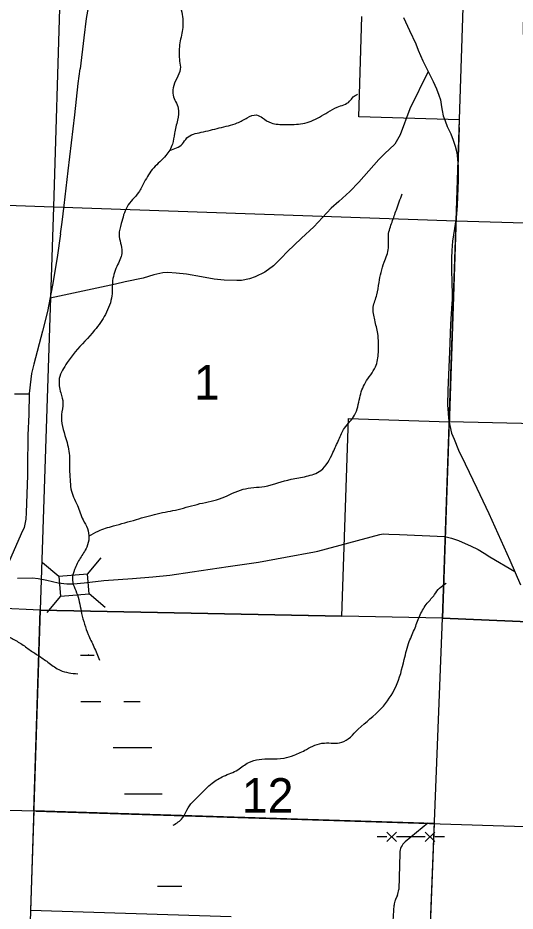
# Model space of a CAD drawing. Extents: x 1219626 to 1426462, y 456797 to 752399.
# Drawn here: x 1308055 to 1314517, y 712988 to 724598 of the extents above; entities that cross this region are included whole.
import ezdxf

# ---------------------------------------------------------------- set-up
doc = ezdxf.new("R2010")
doc.units = 0
for name, color, linetype in [('Bridges and Drawbridges Local Roads', 7, 'Continuous'), ('Local Roads Improved', 7, 'Continuous'), ('Local Roads Paved', 7, 'Continuous'), ('Local Roads Unimproved', 7, 'Continuous'), ('Masks', 7, 'Continuous'), ('Narrow River Creek and Branch and Slough', 7, 'Continuous'), ('Section Lines', 7, 'Continuous'), ('Section Numbers', 7, 'Continuous'), ('State Forest', 7, 'Continuous'), ('Swamps', 7, 'Continuous'), ('Uninventoried Roads and Features', 7, 'Continuous')]:
    doc.layers.add(name, color=color, linetype=linetype)

msp = doc.modelspace()

# ---------------------------------------------------------------- linework, layer by layer
at = {"layer": 'Bridges and Drawbridges Local Roads'}
for p, q in [((1308960, 717368), (1309137, 717579)), ((1308586, 717336), (1308376, 717513)), ((1308960, 717368), (1308586, 717336)), ((1308586, 717336), (1308608, 717081)), ((1308982, 717113), (1308960, 717368)), ((1308608, 717081), (1308982, 717113)), ((1308980, 717115), (1309191, 716938)), ((1308608, 717081), (1308431, 716871))]:
    msp.add_line(p, q, dxfattribs=at)
at = {"layer": 'Local Roads Improved'}
for points in [[(1308976, 724782), (1308942, 724591), (1308913, 724340), (1308865, 723937)], [(1313065, 724602), (1313144, 724436), (1313226, 724260), (1313259, 724180), (1313318, 724040), (1313450, 723773)], [(1313386, 723903), (1313150, 723417), (1313022, 723076), (1312956, 722958), (1312818, 722829), (1312746, 722758), (1312486, 722463), (1312369, 722341), (1312225, 722213), (1312127, 722125), (1311901, 721882), (1311740, 721737), (1311553, 721557), (1311479, 721481), (1311377, 721374), (1311265, 721293), (1311138, 721234), (1311066, 721205), (1310963, 721185), (1310902, 721183), (1310734, 721191), (1310607, 721203), (1310440, 721234), (1310248, 721267), (1310111, 721282), (1310006, 721288), (1309939, 721286), (1309823, 721257), (1309682, 721216), (1309448, 721166), (1309325, 721138), (1308476, 720957)], [(1308610, 721791), (1308566, 721485), (1308507, 721122), (1308442, 720781), (1308375, 720527), (1308264, 720098), (1308234, 719978), (1308224, 719903), (1308203, 719715), (1308196, 719445), (1308184, 719176), (1308185, 719020), (1308182, 718906), (1308180, 718651), (1308161, 718169), (1308159, 718083), (1308135, 717975), (1308099, 717892), (1307935, 717515), (1307864, 717318)], [(1308203, 719709), (1308013, 719707)], [(1308052, 717316), (1308244, 717320), (1308320, 717313), (1308433, 717288), (1308578, 717253), (1308690, 717241), (1308778, 717240), (1308916, 717257), (1309174, 717285), (1309544, 717313), (1309807, 717332), (1310028, 717354), (1310320, 717398), (1310789, 717467), (1311183, 717525), (1311533, 717589), (1311910, 717658), (1311952, 717667), (1312757, 717885), (1312802, 717891), (1312874, 717889), (1313016, 717883), (1313602, 717857), (1313692, 717836), (1313782, 717805), (1313868, 717768), (1313938, 717736), (1314035, 717689), (1314116, 717639), (1314187, 717594), (1314512, 717404)]]:
    msp.add_lwpolyline(points, dxfattribs=at)
at = {"layer": 'Local Roads Paved'}
for points in [[(1308610, 721791), (1308630, 721943), (1308656, 722158), (1308709, 722611), (1308795, 723340), (1308838, 723744), (1308865, 723937)], [(1313450, 723773), (1313495, 723674), (1313525, 723593), (1313546, 723534), (1313562, 723441), (1313569, 723396), (1313582, 723326), (1313606, 723258), (1313636, 723187), (1313680, 723093), (1313713, 723010), (1313740, 722931), (1313758, 722849), (1313769, 722761), (1313775, 722667), (1313777, 722589), (1313776, 722484), (1313773, 722383), (1313766, 722160), (1313751, 721999), (1313705, 721697), (1313694, 721573), (1313690, 721474), (1313689, 721368), (1313695, 721116), (1313699, 721050), (1313699, 720937), (1313696, 720885), (1313677, 720617), (1313663, 720257), (1313641, 719761), (1313638, 719565), (1313646, 719466), (1313653, 719392), (1313667, 719300), (1313690, 719199), (1313723, 719124), (1313780, 718980), (1313869, 718802), (1314021, 718484), (1314176, 718156), (1314448, 717550), (1314587, 717231)]]:
    msp.add_lwpolyline(points, dxfattribs=at)
at = {"layer": 'Local Roads Unimproved'}
msp.add_line((1308288, 714289), (1315101, 714075), dxfattribs=at)
at = {"layer": 'Masks'}
msp.add_line((1313790, 723174), (1313659, 719295), dxfattribs=at)
at = {"layer": 'Narrow River Creek and Branch and Slough'}
for points in [[(1312291, 731518), (1312291, 731340), (1312281, 731209), (1312206, 731059), (1312104, 730938), (1311926, 730732), (1311832, 730610), (1311776, 730451), (1311767, 730329), (1311673, 730067), (1311617, 729898), (1311542, 729627), (1311430, 729383), (1311402, 729159), (1311392, 728981), (1311448, 728793), (1311514, 728578), (1311589, 728419), (1311645, 728250), (1311673, 728129), (1311664, 727960), (1311682, 727791), (1311664, 727660), (1311617, 727520), (1311561, 727417), (1311439, 727314), (1311383, 727267), (1311317, 727192), (1311289, 727155), (1311224, 726967), (1311130, 726724), (1311121, 726413), (1311074, 726226), (1310971, 726010), (1310915, 725907), (1310728, 725683), (1310578, 725514), (1310419, 725383), (1310269, 725214), (1310176, 725018), (1310157, 724793), (1310185, 724671), (1310194, 724447), (1310157, 724250), (1310157, 724035), (1310166, 723932), (1310120, 723810), (1310073, 723688), (1310073, 723595), (1310138, 723426), (1310129, 723267), (1310091, 723098), (1310063, 722958), (1309979, 722808), (1309820, 722649), (1309698, 722462), (1309624, 722330), (1309474, 722143), (1309399, 721924), (1309371, 721783), (1309408, 721559), (1309352, 721390), (1309287, 721184), (1309277, 720987), (1309193, 720744), (1309053, 720538), (1308800, 720257), (1308697, 720117), (1308594, 719911), (1308613, 719723), (1308641, 719592), (1308622, 719442), (1308678, 719133), (1308725, 718909), (1308725, 718731), (1308734, 718600), (1308744, 718476), (1308828, 718261), (1308903, 718073), (1308959, 717961), (1308978, 717839), (1308950, 717718), (1308865, 717577), (1308791, 717427), (1308763, 717315), (1308828, 717100), (1308884, 716856), (1308922, 716716), (1308968, 716585), (1309043, 716425), (1309118, 716248)], [(1314448, 726196), (1314521, 726107), (1314639, 725916), (1314728, 725724), (1314757, 725503), (1314728, 725223), (1314684, 724972), (1314625, 724559), (1314625, 724367), (1314713, 724102), (1314890, 723895), (1315126, 723645), (1315347, 723512), (1315553, 723365), (1315774, 723217), (1315921, 723099), (1316039, 722981), (1316319, 722819), (1316599, 722716), (1316850, 722583), (1317012, 722480), (1317218, 722288), (1317351, 722126), (1317587, 721905), (1317793, 721728), (1317926, 721551), (1318073, 721344), (1318206, 721167), (1318368, 720991), (1318442, 720784), (1318574, 720445), (1318751, 720106), (1318825, 719914), (1318884, 719722), (1318943, 719516), (1319016, 719354), (1319149, 719177), (1319341, 718970), (1319547, 718720), (1319842, 718454), (1320151, 718248), (1320358, 718086), (1320608, 717982), (1320888, 717982), (1321360, 718027), (1321817, 718100), (1322200, 718174), (1322730, 718159), (1323172, 718115), (1323570, 718027), (1323939, 717923), (1324219, 717791), (1324440, 717658), (1324573, 717555), (1324607, 717527)], [(1310027, 722874), (1310194, 722962), (1310251, 723037), (1310438, 723111), (1310672, 723168), (1310906, 723233), (1311037, 723299), (1311158, 723336), (1311233, 723299), (1311345, 723233), (1311533, 723214), (1311757, 723224), (1311973, 723308), (1312085, 723374), (1312206, 723439), (1312366, 723514), (1312412, 723570), (1312469, 723608)], [(1308978, 717863), (1309099, 717928), (1309296, 717994), (1309595, 718078), (1309867, 718153), (1310138, 718209), (1310419, 718284), (1310709, 718359), (1310981, 718471), (1311261, 718509), (1311608, 718602), (1311804, 718640), (1311991, 718715), (1312150, 718949), (1312225, 719117), (1312300, 719267), (1312431, 719436), (1312497, 719660), (1312571, 719857), (1312702, 720063), (1312740, 720250), (1312731, 720494), (1312693, 720672), (1312674, 720840), (1312721, 720999), (1312749, 721158), (1312815, 721421), (1312871, 721608), (1312871, 721776), (1312918, 721945), (1312974, 722104), (1313049, 722310)], [(1307475, 717500), (1307501, 717323), (1307532, 717178), (1307589, 716991), (1307708, 716773), (1307848, 716622), (1307963, 716539), (1308092, 716467), (1308217, 716378), (1308336, 716301), (1308461, 716212), (1308606, 716119), (1308834, 716072)], [(1310073, 714105), (1310194, 714199), (1310251, 714302), (1310325, 714405), (1310428, 714508), (1310578, 714649), (1310728, 714742), (1310915, 714826), (1311055, 714920), (1311336, 714967), (1311514, 714976), (1311645, 715014), (1311804, 715089), (1311916, 715145), (1312038, 715173), (1312263, 715182), (1312478, 715351), (1312777, 715622), (1312965, 715903), (1313077, 716259), (1313142, 716493), (1313217, 716671), (1313283, 716840), (1313376, 716989), (1313470, 717102), (1313535, 717186), (1313620, 717252)]]:
    msp.add_spline(points, degree=3, dxfattribs=at)
at = {"layer": 'Section Lines'}
for p, q in [((1308680, 727340), (1308517, 722141)), ((1313749, 721960), (1313924, 727191)), ((1303256, 722323), (1308517, 722141)), ((1308517, 722141), (1308343, 716900)), ((1308517, 722141), (1313749, 721960)), ((1313573, 716795), (1313749, 721960)), ((1313749, 721960), (1318820, 721816)), ((1308343, 716900), (1303149, 717129)), ((1308343, 716900), (1308180, 711679)), ((1313573, 716795), (1308343, 716900)), ((1313368, 711575), (1313573, 716795)), ((1318641, 716583), (1313573, 716795))]:
    msp.add_line(p, q, dxfattribs=at)
at = {"layer": 'State Forest'}
for p, q in [((1312485, 723313), (1312526, 724617)), ((1313793, 723272), (1312485, 723313)), ((1312267, 716822), (1312352, 719391)), ((1312352, 719391), (1313660, 719348)), ((1313660, 719348), (1313573, 716795)), ((1316216, 719288), (1313660, 719348)), ((1308262, 714290), (1308343, 716900)), ((1308343, 716900), (1312267, 716822)), ((1313573, 716795), (1316107, 716689)), ((1303081, 714452), (1308262, 714290)), ((1308262, 714290), (1308221, 712999)), ((1313468, 714127), (1308262, 714290)), ((1308221, 712999), (1310825, 712918))]:
    msp.add_line(p, q, dxfattribs=at)
for points in [[(1313660, 719348), (1313749, 721960), (1313793, 723272)], [(1313321, 710274), (1313368, 711575), (1313468, 714127)]]:
    msp.add_lwpolyline(points, dxfattribs=at)
at = {"layer": 'Swamps'}
msp.add_line((1309884, 713314), (1310184, 713314), dxfattribs=at)
for points in [[(1308870, 716314), (1309048, 716314)], [(1308874, 716315), (1308874, 716314)], [(1308977, 716325), (1308970, 716314)], [(1308873, 715714), (1309134, 715714)], [(1309434, 715714), (1309644, 715714)], [(1309295, 715114), (1309797, 715114)], [(1309440, 714514), (1309884, 714514)], [(1309884, 714514), (1309932, 714514)], [(1309869, 713314), (1309884, 713314)]]:
    msp.add_lwpolyline(points, dxfattribs=at)
at = {"layer": 'Uninventoried Roads and Features'}
for p, q in [((1313381, 714129), (1313090, 713889)), ((1312850, 713953), (1312725, 713953)), ((1312975, 713891), (1312850, 714016)), ((1312850, 713891), (1312975, 714016)), ((1313350, 713953), (1312975, 713953)), ((1313475, 713891), (1313350, 714016)), ((1313350, 713891), (1313475, 714016)), ((1313600, 713953), (1313475, 713953)), ((1313017, 713741), (1313004, 713269)), ((1312987, 713192), (1312960, 713134)), ((1312943, 713065), (1312919, 712720))]:
    msp.add_line(p, q, dxfattribs=at)
for centre, start, end in [((1313217, 713735), 129.5275, 178.4164), ((1312804, 713274), 335.6359, 358.4164), ((1313143, 713051), 155.6359, 176.0221)]:
    msp.add_arc(centre, 200, start, end, dxfattribs=at)

# ---------------------------------------------------------------- texts
at = {"layer": 'Section Numbers'}
for s, p in [('1', (1310344, 719637)), ('12', (1310967, 714266))]:
    msp.add_text(s, height=450, rotation=359.9998, dxfattribs=at).set_placement(p)

doc.saveas('drawing.dxf')
